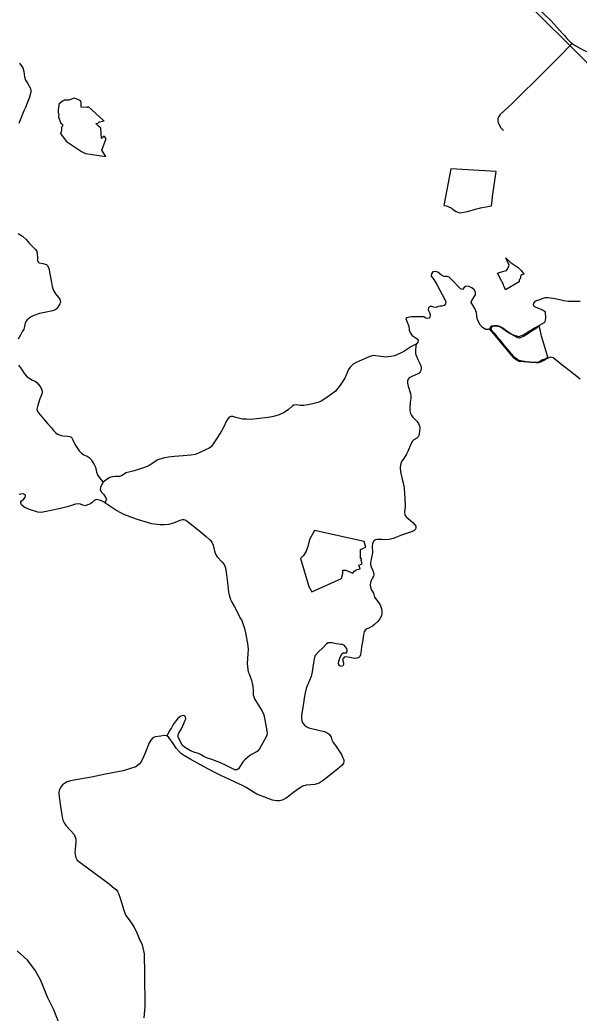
# Model space of a CAD drawing. Extents: x -789162 to -606354, y -1062736 to -945481.
# Drawn here: x -684895 to -680961, y -1004905 to -997921 of the extents above; entities that cross this region are included whole.
import ezdxf

# ---------------------------------------------------------------- set-up
doc = ezdxf.new("R2010")
doc.units = 0
for name, color, linetype in [('_SIRSI VZTAHY_OP vodnich zdroju II stupne', 7, 'Continuous'), ('_SIRSI VZTAHY_SILNICE I TRIDY_STAV', 7, 'Continuous'), ('_SIRSI VZTAHY_SILNICE III TRIDY_STAV', 7, 'Continuous'), ('_SIRSI VZTAHY_ZELEZNICE NAVRH', 7, 'Continuous')]:
    doc.layers.add(name, color=color, linetype=linetype)

msp = doc.modelspace()

# ---------------------------------------------------------------- linework, layer by layer
at = {"layer": '_SIRSI VZTAHY_OP vodnich zdroju II stupne'}
for points in [[(-684594.1, -998493.6), (-684619.8, -998514.7), (-684622, -998523.9), (-684626.4, -998554.6), (-684625, -998573.5), (-684624.1, -998584.6), (-684621.2, -998584.1), (-684623.9, -998603.8), (-684606.4, -998649.5), (-684593.9, -998657.4), (-684594, -998658.9), (-684594.2, -998660.7), (-684596.1, -998668.8), (-684597.7, -998671.4), (-684601.2, -998676.3), (-684602.7, -998692.7), (-684603.5, -998710.3), (-684607.4, -998714.8), (-684611.2, -998718.3), (-684566.1, -998775.7), (-684461.8, -998847.9), (-684433.3, -998860.4), (-684320.2, -998877.9), (-684289.5, -998882.1), (-684294.2, -998874.8), (-684318.5, -998836.4), (-684287.9, -998754.8), (-684300.9, -998739.2), (-684320, -998754.6), (-684324.4, -998683.7), (-684341, -998668.8), (-684360.9, -998649.7), (-684354.5, -998649.3), (-684341, -998644.7), (-684334.5, -998637.9), (-684314.7, -998634.6), (-684302.7, -998630.8), (-684307.9, -998629.3), (-684413.8, -998531.5), (-684421.3, -998537.9), (-684464.4, -998534.9), (-684463.1, -998498.8), (-684466, -998497.7), (-684467.5, -998490.1), (-684487.2, -998482.2), (-684493.5, -998479.1), (-684512.3, -998470.9), (-684550.3, -998485.6), (-684570.1, -998485.8), (-684580.6, -998486.4), (-684587.8, -998491.4)], [(-681545.5, -998988.5), (-681863.5, -998969.5), (-681912.1, -999226.4), (-681893.9, -999228.6), (-681860.2, -999243.1), (-681843.7, -999256.9), (-681825.7, -999269), (-681799.9, -999278.5), (-681746.7, -999267.8), (-681683.3, -999249.2), (-681661.7, -999245.1), (-681655.6, -999243.5), (-681576.2, -999227.9), (-681572.8, -999193.7), (-681569.2, -999162.1)], [(-681534.4, -999702.4), (-681507.1, -999693.9), (-681472.8, -999682.4), (-681461.9, -999670.1), (-681453.7, -999646.2), (-681476.2, -999594.7), (-681446.1, -999624.6), (-681390.2, -999661.8), (-681366, -999686), (-681349.8, -999710.2), (-681370.2, -999715.5), (-681375.5, -999741), (-681382.7, -999749.4), (-681383.6, -999763.1), (-681479.7, -999819.4), (-681489, -999797), (-681489.9, -999792.7), (-681493.3, -999785.1), (-681503, -999764), (-681506.1, -999758.4), (-681516.3, -999737.4)], [(-681227.7, -1000134.5), (-681233.1, -1000110.5), (-681242, -1000074.3), (-681255, -1000082.9), (-681261, -1000088.5), (-681279.5, -1000101.6), (-681314.9, -1000124), (-681352.9, -1000146.4), (-681375.4, -1000156.7), (-681383.3, -1000158.3), (-681391.8, -1000155.8), (-681417.8, -1000142.3), (-681465.3, -1000117.4), (-681513.3, -1000082.6), (-681524.4, -1000079.4), (-681550.1, -1000074.6), (-681567.2, -1000076.2), (-681576.5, -1000082.5), (-681582.8, -1000089.4), (-681578.6, -1000101.3), (-681557.6, -1000124.7), (-681540, -1000147), (-681518.9, -1000171.9), (-681501.9, -1000193.7), (-681464.5, -1000240), (-681425.7, -1000286.9), (-681402.2, -1000302.9), (-681383.7, -1000316.3), (-681373.6, -1000317.4), (-681349.7, -1000321.1), (-681344.6, -1000321.6), (-681330.7, -1000322.8), (-681305.8, -1000325.7), (-681278.7, -1000328.2), (-681267.6, -1000328.8), (-681257.9, -1000328.3), (-681244, -1000325.9), (-681224.2, -1000312.6), (-681200.4, -1000303.7), (-681180.6, -1000293), (-681221.2, -1000159.8), (-681224.9, -1000146.2)], [(-682461.6, -1001629.3), (-682472.9, -1001589.9), (-682821.6, -1001510.9), (-682857.6, -1001575.2), (-682870.1, -1001623.1), (-682881.8, -1001656.3), (-682901.8, -1001692.8), (-682904, -1001691.4), (-682921.1, -1001709.1), (-682862.3, -1001906), (-682841.6, -1001941.9), (-682631.4, -1001849.1), (-682622.4, -1001814.6), (-682622.8, -1001789.7), (-682602.5, -1001791.3), (-682552.6, -1001810.8), (-682538.2, -1001791.7), (-682531.9, -1001795.2), (-682527.6, -1001786.1), (-682509.4, -1001783.7), (-682501.1, -1001780.9), (-682510.7, -1001756.3), (-682486.2, -1001746.8), (-682493.1, -1001719.3), (-682492.5, -1001709.1), (-682494.1, -1001708.9), (-682498.3, -1001708.1), (-682498.1, -1001703.5), (-682498.5, -1001683.5), (-682498, -1001646.2)]]:
    msp.add_lwpolyline(points, close=True, dxfattribs=at)
at = {"layer": '_SIRSI VZTAHY_SILNICE I TRIDY_STAV'}
for points in [[(-682115.7, -996989.4), (-682088.5, -997022.7), (-682039, -997072.9), (-681958.2, -997155.4), (-681830, -997284.9), (-681700.1, -997422.3), (-681642.4, -997477.4), (-681544.1, -997568.5), (-681460.1, -997646.9), (-681240.6, -997850.7), (-681159.6, -997926.1), (-681116.7, -997972.2), (-681078.2, -998017.3), (-681064.3, -998032), (-681046.5, -998053), (-681033.1, -998067), (-681021.8, -998078.1), (-681009.6, -998088.1)], [(-681009.6, -998088.1), (-680989.4, -998102.5), (-680951.4, -998123.7), (-680908.5, -998142.8)]]:
    msp.add_lwpolyline(points, dxfattribs=at)
at = {"layer": '_SIRSI VZTAHY_SILNICE III TRIDY_STAV'}
for points in [[(-681009.6, -998088.1), (-681025.9, -998103.3), (-681097.1, -998177.1), (-681151.3, -998230.8), (-681218.8, -998297.3), (-681278.7, -998359.1), (-681352.2, -998429.6), (-681430.9, -998508.8), (-681515.6, -998587.5), (-681525.8, -998600.7), (-681531.6, -998616), (-681533.7, -998630.8), (-681531, -998645.5), (-681510.9, -998679.6), (-681493.4, -998698.5)], [(-684897.3, -998224.9), (-684885.2, -998241.8), (-684873.1, -998259.7), (-684866.8, -998283.8), (-684861.5, -998322.8), (-684854.4, -998344.4), (-684842.3, -998365.7), (-684821.2, -998403.6), (-684816.8, -998419.3), (-684816.9, -998430.6), (-684826.4, -998465.1), (-684855, -998538.4), (-684867.9, -998560.9), (-684893, -998626.2), (-684901.5, -998650.4)], [(-684905.9, -999423.6), (-684877.3, -999441), (-684851.6, -999466.1), (-684826.2, -999494.4), (-684798.2, -999522), (-684785.2, -999535.7), (-684776, -999549.3), (-684772.5, -999566.8), (-684771.4, -999593.3), (-684771.7, -999613.1), (-684768.1, -999621.1), (-684759.2, -999629.2), (-684733.3, -999635.4), (-684708.7, -999640.7), (-684700.1, -999648), (-684691.2, -999670.3), (-684681.1, -999719.2), (-684672.9, -999769), (-684667.4, -999795.1), (-684658.5, -999824.6), (-684644.6, -999848.1), (-684623.9, -999874.1), (-684614.4, -999885.5), (-684610.6, -999896.3), (-684609.6, -999908.1), (-684613.1, -999918.9), (-684627.1, -999941.7), (-684637.3, -999953.2), (-684649.6, -999962.7), (-684664.9, -999967.1), (-684710, -999975.4), (-684756, -999985.3), (-684796.2, -999999.9), (-684819.5, -1000011.9), (-684843.1, -1000029.2), (-684853.4, -1000041.9), (-684858.2, -1000053.8), (-684861.7, -1000077.9), (-684866.7, -1000094.8), (-684875.7, -1000109.4), (-684888.4, -1000132.6), (-684907.4, -1000165.3)], [(-681590.9, -1000092.5), (-681601.7, -1000097.7), (-681617.2, -1000098.7), (-681640.4, -1000083.8), (-681659.5, -1000062.6), (-681676.7, -1000027.6), (-681680.7, -1000007.2), (-681682.8, -999979), (-681694.2, -999950.9), (-681709, -999926.9), (-681719.4, -999907.7), (-681715.2, -999894.3), (-681703.8, -999874.5), (-681688.9, -999853.7), (-681690.6, -999835.2), (-681698.4, -999819.6), (-681715.8, -999805.5), (-681735.6, -999797.1), (-681755.5, -999793.8), (-681769.9, -999803.6), (-681781.3, -999816), (-681796.2, -999812.9), (-681857.6, -999745.8), (-681874.1, -999730.9), (-681890.1, -999725.7), (-681911.8, -999725.2), (-681928.8, -999717), (-681955.1, -999696.3), (-681970.6, -999690), (-681989.2, -999693.7), (-681999.5, -999706.1), (-682000.5, -999723.1), (-681984, -999747.9), (-681962.9, -999781.4), (-681941.7, -999820.7), (-681904.6, -999886.7), (-681898.8, -999902.8), (-681899.9, -999918.7), (-681910.5, -999930.5), (-681925.7, -999933.6), (-681939.2, -999933.1), (-681953.1, -999936.5), (-681966.2, -999942.9), (-681981.9, -999940.9), (-681996.2, -999936.5), (-682011.2, -999937.1), (-682021.4, -999946.7), (-682022.7, -999961), (-682014.4, -999979.6), (-682009.4, -999994), (-682011.2, -1000013.2), (-682015.1, -1000019.5), (-682027.2, -1000021.7), (-682038.4, -1000019.6), (-682053.3, -1000010.1), (-682086.7, -1000010.2), (-682114.3, -1000010.2), (-682143, -1000010.2), (-682174.8, -1000016.8), (-682180.2, -1000022.8), (-682175.5, -1000034.9), (-682169.8, -1000047.2), (-682159.8, -1000073.7), (-682156.2, -1000101.9), (-682147.6, -1000123), (-682135.6, -1000140.9), (-682101.1, -1000163.1), (-682093.4, -1000172.6), (-682095, -1000188.1), (-682106.7, -1000200.9)], [(-680952.5, -999900.9), (-681007.5, -999902.5), (-681037.3, -999902.1), (-681068.1, -999895.8), (-681116.7, -999884.7), (-681145.9, -999879.3), (-681178.9, -999876.4), (-681201.5, -999876.7), (-681224.1, -999883.6), (-681236.1, -999889.1), (-681263.1, -999896), (-681273.2, -999900.5), (-681281.8, -999912.3), (-681283.1, -999924.7), (-681278.6, -999934.5), (-681266, -999942.2), (-681247.3, -999948.6), (-681230.8, -999956.2), (-681214.3, -999963), (-681200.3, -999971.8), (-681197.3, -1000021.9), (-681203.4, -1000049.2), (-681269, -1000086.3), (-681324.2, -1000118.3), (-681357.2, -1000138.4), (-681384, -1000148.8), (-681421.6, -1000138.7), (-681435, -1000134.4), (-681476.4, -1000104.4), (-681498, -1000089.8), (-681518, -1000077.4), (-681538, -1000073), (-681559.3, -1000072), (-681578.5, -1000076), (-681590.9, -1000092.5)], [(-680952.8, -1000447.9), (-681021.2, -1000394.1), (-681069.7, -1000355.9), (-681144.3, -1000296.8), (-681159.5, -1000292.3), (-681169, -1000294.9), (-681228.7, -1000326.6), (-681249, -1000332.4), (-681262.1, -1000333), (-681299.2, -1000330.4), (-681352.2, -1000325.7), (-681381.4, -1000322.8), (-681403.4, -1000312.7), (-681417, -1000300.9), (-681435, -1000281.1), (-681472.7, -1000236), (-681560.4, -1000128.1), (-681590.9, -1000092.5)], [(-682106.7, -1000200.9), (-682143.9, -1000220.1), (-682194, -1000252.3), (-682220.9, -1000267.4), (-682259.5, -1000282.9), (-682286.3, -1000288.2), (-682320.2, -1000292.9), (-682337.4, -1000291.1), (-682375.6, -1000285.1), (-682409.4, -1000281.9), (-682433.4, -1000287.5), (-682529.5, -1000330.4), (-682550.2, -1000343.1), (-682562.2, -1000352.7), (-682571.9, -1000363.8), (-682582.5, -1000380.4), (-682609.1, -1000440.5), (-682641.9, -1000490.5), (-682674.3, -1000531.1), (-682701.9, -1000553), (-682735.3, -1000576.8), (-682775.9, -1000602.9), (-682796.5, -1000612.1), (-682833.7, -1000621.9), (-682870.2, -1000627.6), (-682896.6, -1000633.7), (-682922.1, -1000633.7), (-682948.8, -1000627), (-682966.7, -1000629.5), (-682979.1, -1000637.8), (-683005.5, -1000660), (-683021.3, -1000672.1), (-683040.8, -1000684.1), (-683070.9, -1000697.1), (-683111.3, -1000710.1), (-683148.3, -1000717.2), (-683231.2, -1000726.4), (-683267.4, -1000729.9), (-683299.6, -1000729.6), (-683328.4, -1000728.3), (-683374.7, -1000716.2), (-683397.3, -1000709.2), (-683410.3, -1000709.9), (-683421.7, -1000715.6), (-683431.9, -1000725.4), (-683443.6, -1000744.8), (-683460.5, -1000783.6), (-683482.2, -1000820.8), (-683512.1, -1000867.5), (-683535.1, -1000903.2), (-683548.1, -1000921), (-683563.9, -1000931.5), (-683583.6, -1000942.6), (-683639.4, -1000968.5), (-683660.8, -1000976.6), (-683693.2, -1000982.6), (-683746.8, -1000986.2), (-683807, -1000990.9), (-683849.4, -1000995.6), (-683887.2, -1001002.3), (-683924.9, -1001014.6), (-683950.4, -1001030.6), (-683981.6, -1001052.1), (-683998.6, -1001060.9), (-684032.3, -1001074.2), (-684090.5, -1001090.8), (-684147.2, -1001106.8), (-684179.1, -1001126.3), (-684195.3, -1001131.3), (-684223.7, -1001132.5), (-684246.6, -1001133.7), (-684261.8, -1001139.1), (-684280.3, -1001149.5), (-684308.3, -1001172)], [(-682106.7, -1000200.9), (-682109, -1000215.6), (-682112, -1000243.2), (-682110.9, -1000266.5), (-682106.5, -1000282), (-682095.5, -1000308.7), (-682079.2, -1000342.3), (-682071.5, -1000361.1), (-682071.2, -1000374.4), (-682074.1, -1000387.1), (-682079.1, -1000396.4), (-682085.8, -1000404.3), (-682096, -1000409.7), (-682115.4, -1000418.9), (-682142.7, -1000430.6), (-682155.4, -1000438.5), (-682162.9, -1000447.6), (-682167.7, -1000459.8), (-682167.7, -1000475.1), (-682163.6, -1000496), (-682147.7, -1000547.8), (-682144.9, -1000567.5), (-682144.9, -1000581.1), (-682150, -1000608.7), (-682151.9, -1000654.4), (-682152.3, -1000669.4), (-682147.1, -1000689.1), (-682139.3, -1000703.6), (-682130, -1000715.1), (-682102.7, -1000743.7), (-682091.5, -1000759.2), (-682084, -1000774.8), (-682082.3, -1000790.3), (-682083.6, -1000814.1), (-682086.4, -1000831.6), (-682088.7, -1000843), (-682092.7, -1000852.2), (-682103.6, -1000862.4), (-682123.3, -1000874.5), (-682133.5, -1000884.3), (-682144.6, -1000903.7), (-682164.9, -1000956.1), (-682175.1, -1000975.1), (-682194.1, -1001004.4), (-682210.3, -1001027.1), (-682217.4, -1001051.1), (-682220.1, -1001067.7), (-682217.9, -1001098.1), (-682205.2, -1001150.1), (-682194.1, -1001195.1), (-682190.6, -1001219.6), (-682185.9, -1001284.2), (-682183.6, -1001342), (-682188.1, -1001383.4), (-682186.5, -1001401.3), (-682183.7, -1001406.8), (-682177.6, -1001414.5), (-682163.6, -1001426.6), (-682129.7, -1001455.4), (-682116.1, -1001470.6), (-682109.6, -1001480.6), (-682108.4, -1001491.7), (-682111.8, -1001502.5), (-682123.3, -1001513), (-682155.1, -1001525.9), (-682211.4, -1001544.8), (-682269.8, -1001566.6), (-682297, -1001573.6), (-682323.3, -1001576.8), (-682347.8, -1001575.5), (-682372.5, -1001574.2), (-682381.4, -1001574.7), (-682393.2, -1001576.2), (-682403.7, -1001581.5), (-682409.7, -1001592.3), (-682413.8, -1001604.1), (-682416, -1001620.3), (-682415.1, -1001671.4), (-682418.3, -1001690.5), (-682424.6, -1001716.5), (-682427.8, -1001733.6), (-682428.4, -1001749.5), (-682423.7, -1001767.8), (-682415, -1001788.4), (-682408.4, -1001806.3), (-682405.2, -1001822.8), (-682408, -1001833.3), (-682413.5, -1001844.4), (-682421.1, -1001859.4), (-682428.2, -1001878.2), (-682430, -1001896.2), (-682426.2, -1001918.4), (-682422.4, -1001930.2), (-682415.1, -1001940.3), (-682408.1, -1001952.7), (-682399.5, -1001980), (-682391.6, -1001992.7), (-682371.2, -1002016.9), (-682360.2, -1002033), (-682351.1, -1002061.3), (-682348.1, -1002079.1), (-682348.1, -1002094.9), (-682350.3, -1002111), (-682362.5, -1002132.8), (-682377.6, -1002150.4), (-682399.5, -1002172), (-682413.3, -1002184.2), (-682439.4, -1002197.6), (-682453.7, -1002203.9), (-682465.8, -1002212.2), (-682473.5, -1002223.9), (-682477.8, -1002242.2), (-682482.7, -1002283.3), (-682490.8, -1002329.4), (-682495, -1002352.1), (-682496.7, -1002370.5), (-682499.2, -1002386.4), (-682503.7, -1002398.5), (-682511.3, -1002405.5), (-682524.9, -1002410), (-682541.2, -1002410.6), (-682573.7, -1002404.6), (-682604, -1002400.4), (-682612.6, -1002402.9), (-682619.2, -1002409.6), (-682624.3, -1002419.1), (-682618, -1002440.7), (-682617.3, -1002453.4), (-682623.4, -1002462.3), (-682635.1, -1002466.7), (-682647.8, -1002460.4), (-682654.5, -1002447.1), (-682651.9, -1002431.2), (-682645, -1002408.6), (-682635.2, -1002387.8), (-682630, -1002377.8), (-682619.6, -1002370.6), (-682596.9, -1002370.5), (-682592.2, -1002358.5), (-682595.4, -1002341.6), (-682605.6, -1002327.7), (-682613.9, -1002317.2), (-682625.1, -1002314.1), (-682636.5, -1002312.6), (-682649, -1002310.4), (-682669.6, -1002307.7), (-682689.6, -1002304.6), (-682703.6, -1002301), (-682726.4, -1002301.7), (-682738.3, -1002308.8), (-682763.7, -1002336.9), (-682797.3, -1002366.2), (-682817.1, -1002390.4), (-682825.2, -1002414.9), (-682829.4, -1002442.9), (-682833.5, -1002472.1), (-682838.4, -1002506.1), (-682845.9, -1002537.5), (-682857.4, -1002566.8), (-682873.6, -1002603.3), (-682881.2, -1002623), (-682888.8, -1002652.5), (-682894.4, -1002691.2), (-682900.5, -1002726.1), (-682907.5, -1002770.4), (-682913.9, -1002810), (-682914.5, -1002831.5), (-682910.7, -1002850.3), (-682903.4, -1002866.2), (-682892.6, -1002880.1), (-682879.9, -1002890.3), (-682862.1, -1002898.2), (-682793.2, -1002916), (-682752.9, -1002925.5), (-682729.2, -1002935.6), (-682716.1, -1002946.8), (-682705.2, -1002964.5), (-682699.5, -1002984.2), (-682691.7, -1003000.9), (-682675.6, -1003023.9), (-682633.3, -1003086.3), (-682622.9, -1003109.1), (-682616.7, -1003124.3), (-682616.4, -1003137), (-682619.2, -1003147.5), (-682626.7, -1003160.5), (-682661.3, -1003190.2), (-682739.4, -1003253.4), (-682768.6, -1003273.6), (-682788.5, -1003287.2), (-682804.8, -1003293.7), (-682819.6, -1003297.3), (-682848.8, -1003300.2), (-682881.2, -1003302.7), (-682905.6, -1003310), (-682935.1, -1003326.6), (-682966.8, -1003350), (-683015.5, -1003388.2), (-683026.6, -1003395.1), (-683049.1, -1003408), (-683069.1, -1003412.3), (-683088.7, -1003412.6), (-683117.4, -1003407.8), (-683147.6, -1003396.7), (-683227.6, -1003364.6), (-683252.6, -1003350.3), (-683304.1, -1003319.2), (-683329.2, -1003305.2), (-683375.6, -1003282.3), (-683420.5, -1003262), (-683482.2, -1003234.8), (-683533.3, -1003207.5), (-683598, -1003172.7), (-683692.4, -1003120.5), (-683737.4, -1003095.9), (-683758.7, -1003081.7), (-683775.2, -1003065.4), (-683795.3, -1003040.7), (-683816.8, -1003009.7), (-683846.7, -1002966.2), (-683860.3, -1002954.2)], [(-684905.2, -1000348.1), (-684884.6, -1000378.3), (-684863.6, -1000410.7), (-684847.4, -1000426.2), (-684830.3, -1000440.8), (-684805.8, -1000454.8), (-684788.4, -1000462.4), (-684774.1, -1000472.6), (-684755.7, -1000496.7), (-684748.7, -1000506.9), (-684737.6, -1000530.4), (-684737.6, -1000543.3), (-684742.4, -1000556.7), (-684755, -1000586.6), (-684771.2, -1000639.3), (-684775, -1000658), (-684773.1, -1000669.4), (-684763.3, -1000685.3), (-684728.1, -1000725.3), (-684699.9, -1000758.6), (-684672.7, -1000790.6), (-684658.2, -1000809.4), (-684645.5, -1000822.8), (-684630.1, -1000833.9), (-684611.3, -1000842.2), (-684591.9, -1000845.4), (-684560.8, -1000847.7), (-684546.5, -1000849.6), (-684536.6, -1000853.2), (-684529.8, -1000859.9), (-684522.8, -1000873), (-684505.9, -1000908.3), (-684486.4, -1000937), (-684478.1, -1000950.4), (-684462.4, -1000967.2), (-684445.4, -1000979.2), (-684422, -1000989.2), (-684406.4, -1000997.7), (-684394.4, -1001013), (-684384.2, -1001028.2), (-684371.5, -1001047.9), (-684363.8, -1001067.1), (-684355.4, -1001101.4), (-684349.4, -1001119.6), (-684334.5, -1001142.1), (-684308.3, -1001172)], [(-684308.3, -1001172), (-684319.3, -1001187.4), (-684327.5, -1001208), (-684330.1, -1001222.6), (-684322.8, -1001240.2), (-684307.5, -1001256.9), (-684297.4, -1001270.3), (-684289.4, -1001282), (-684285.9, -1001292.5), (-684290.1, -1001303.9), (-684297.5, -1001313.9)], [(-684297.5, -1001313.9), (-684317.1, -1001305.9), (-684334.9, -1001298.8), (-684357.2, -1001293.9), (-684372.6, -1001299.6), (-684389.2, -1001318), (-684402, -1001326.9), (-684418.7, -1001331.9), (-684435.4, -1001337.5), (-684452.6, -1001333), (-684468.7, -1001325.8), (-684483.2, -1001324.1), (-684504.1, -1001325.9), (-684532, -1001335.3), (-684562.5, -1001345.8), (-684600.1, -1001355.4), (-684685.8, -1001374.2), (-684744.4, -1001384.7), (-684769.1, -1001382.5), (-684826.7, -1001364.5), (-684864.1, -1001347.6), (-684884.7, -1001329.9), (-684889.2, -1001319.8), (-684888.2, -1001309.9), (-684884.6, -1001301.8), (-684868.6, -1001292.9), (-684857.9, -1001278), (-684856.1, -1001268.9), (-684858.6, -1001261.8), (-684866.1, -1001256.1), (-684876.9, -1001254.6), (-684887.6, -1001256.6), (-684900.6, -1001258.3)], [(-684297.5, -1001313.9), (-684212.4, -1001370.8), (-684171, -1001394.2), (-684109.7, -1001418.8), (-684063.8, -1001434.8), (-683967.9, -1001463), (-683911.2, -1001469.4), (-683878.1, -1001470.2), (-683848.2, -1001467.7), (-683812.5, -1001458.7), (-683767.7, -1001439.2), (-683751.9, -1001433.8), (-683742.2, -1001433.1), (-683731.1, -1001435.9), (-683717.8, -1001445.1), (-683684.8, -1001471.5), (-683641.2, -1001507.9), (-683585.5, -1001553.5), (-683559.1, -1001577.3), (-683544.5, -1001594), (-683536.4, -1001614.6), (-683525, -1001657.9), (-683518.1, -1001678.1), (-683507.6, -1001695.9), (-683471.8, -1001734.5), (-683458.4, -1001751.2), (-683449.2, -1001773.1), (-683443.8, -1001804.7), (-683431.5, -1001898.4), (-683426.5, -1001944.8), (-683422.3, -1001964.2), (-683413, -1001997.2), (-683404.1, -1002014.4), (-683387.9, -1002044.5), (-683342, -1002129), (-683334.7, -1002144.1), (-683326, -1002165.5), (-683314.9, -1002200.5), (-683307.4, -1002229.8), (-683302.2, -1002257.6), (-683294.5, -1002304.9), (-683290, -1002346.7), (-683294.1, -1002411.4), (-683296, -1002446.8), (-683292.4, -1002487.8), (-683287.9, -1002504.7), (-683282.8, -1002519.2), (-683272, -1002545.2), (-683265.7, -1002563.7), (-683260.2, -1002586), (-683256.8, -1002604.6), (-683254.5, -1002645.9), (-683253, -1002666.8), (-683249.5, -1002680.8), (-683244.1, -1002695.4), (-683237.5, -1002707.8), (-683215.1, -1002743.1), (-683191.6, -1002781.6), (-683178.6, -1002808.6), (-683170.7, -1002841.6), (-683157.4, -1002918.9), (-683155.5, -1002937.7), (-683157.1, -1002950.4), (-683162.5, -1002963.1), (-683209, -1003047), (-683225.2, -1003064.7), (-683265.7, -1003086.4), (-683279.8, -1003095.1), (-683294.2, -1003106.3), (-683313.1, -1003124.2), (-683323.8, -1003136.1), (-683334.5, -1003149.4), (-683356.8, -1003187.1), (-683368.7, -1003193.7), (-683382, -1003193.1), (-683440, -1003165.2), (-683488.6, -1003141.5), (-683545.4, -1003122.1), (-683576.2, -1003112.3), (-683600, -1003100.2), (-683624.1, -1003086.3), (-683639, -1003079.9), (-683664.1, -1003072.6), (-683695.6, -1003060.1), (-683730.2, -1003040.2), (-683750.2, -1003024), (-683765.1, -1002998.3), (-683780.6, -1002961.5), (-683781.1, -1002948.8), (-683777.1, -1002936.4), (-683756.8, -1002900.8), (-683741.3, -1002868.8), (-683731.7, -1002846.1), (-683726.6, -1002835.5), (-683729, -1002820.9), (-683736.5, -1002815.4), (-683744.3, -1002812.9), (-683756.8, -1002814), (-683768.3, -1002819.2), (-683786.1, -1002835), (-683803.2, -1002856.1), (-683816.4, -1002875.8), (-683828, -1002898.1), (-683844.5, -1002923.3), (-683852.4, -1002938), (-683860.3, -1002954.2)], [(-683860.3, -1002954.2), (-683883.3, -1002953.9), (-683904.3, -1002956.4), (-683942.3, -1002961.7), (-683959.8, -1002969.4), (-683973.9, -1002986.7), (-683984.7, -1003005.1), (-684011.8, -1003069.5), (-684024.8, -1003102.6), (-684041, -1003137.8), (-684053, -1003152.4), (-684078.9, -1003172.4), (-684168.8, -1003201.1), (-684293.4, -1003224.4), (-684391.4, -1003246.6), (-684502, -1003264.6), (-684538.8, -1003271.9), (-684562, -1003279.2), (-684582, -1003289.4), (-684596, -1003300.5), (-684610.3, -1003318.6), (-684617.9, -1003338.6), (-684621.1, -1003359.2), (-684619.5, -1003384), (-684610, -1003451.9), (-684600.4, -1003510.7), (-684595.7, -1003537.7), (-684592.5, -1003549.1), (-684584.2, -1003566.9), (-684571.5, -1003585.9), (-684539.5, -1003620.9), (-684513.4, -1003649.7), (-684504.9, -1003666.6), (-684502, -1003681.5), (-684501.7, -1003700.2), (-684506.8, -1003752.9), (-684508, -1003774.2), (-684507.1, -1003789.1), (-684501.7, -1003809.4), (-684490.9, -1003829.1), (-684464.9, -1003851), (-684267.1, -1003996.8), (-684228.6, -1004027.3), (-684217.5, -1004036.5), (-684208, -1004049.8), (-684201.3, -1004063.1), (-684189.6, -1004096.5), (-684163.2, -1004181.9), (-684157.5, -1004201.2), (-684149, -1004218.1), (-684125.1, -1004247.9), (-684104.5, -1004278.4), (-684089.9, -1004302.5), (-684075, -1004332.7), (-684055, -1004379), (-684035.6, -1004424.4), (-684019.9, -1004488.3), (-684017.8, -1004630.1), (-684015.6, -1004860.8), (-684022, -1004937)], [(-684618.6, -1004976.7), (-684656.7, -1004881.5), (-684701.1, -1004792.6), (-684732.9, -1004710), (-684749.8, -1004669.8), (-684790, -1004600), (-684840.8, -1004532.2), (-684914.9, -1004466.6)]]:
    msp.add_lwpolyline(points, dxfattribs=at)
at = {"layer": '_SIRSI VZTAHY_ZELEZNICE NAVRH'}
msp.add_lwpolyline([(-678700.4, -1001638.9), (-678966.7, -1001313.2), (-679414.9, -1000616.3), (-679595.9, -1000469.8), (-679806.1, -1000218.9), (-680055.6, -999559.5), (-680488.7, -998799.3), (-680595, -998558.5), (-680919.2, -998208.8), (-682198.1, -996934.1), (-682960.3, -996371.5), (-683206, -996232.1), (-683568.1, -996059.8), (-683785.9, -995930.6), (-683950.5, -995730.4), (-684191.1, -995360.4), (-684294.9, -995238.7), (-684753.3, -994759.8), (-684960.1, -994611.1)], dxfattribs=at)

doc.saveas('drawing.dxf')
